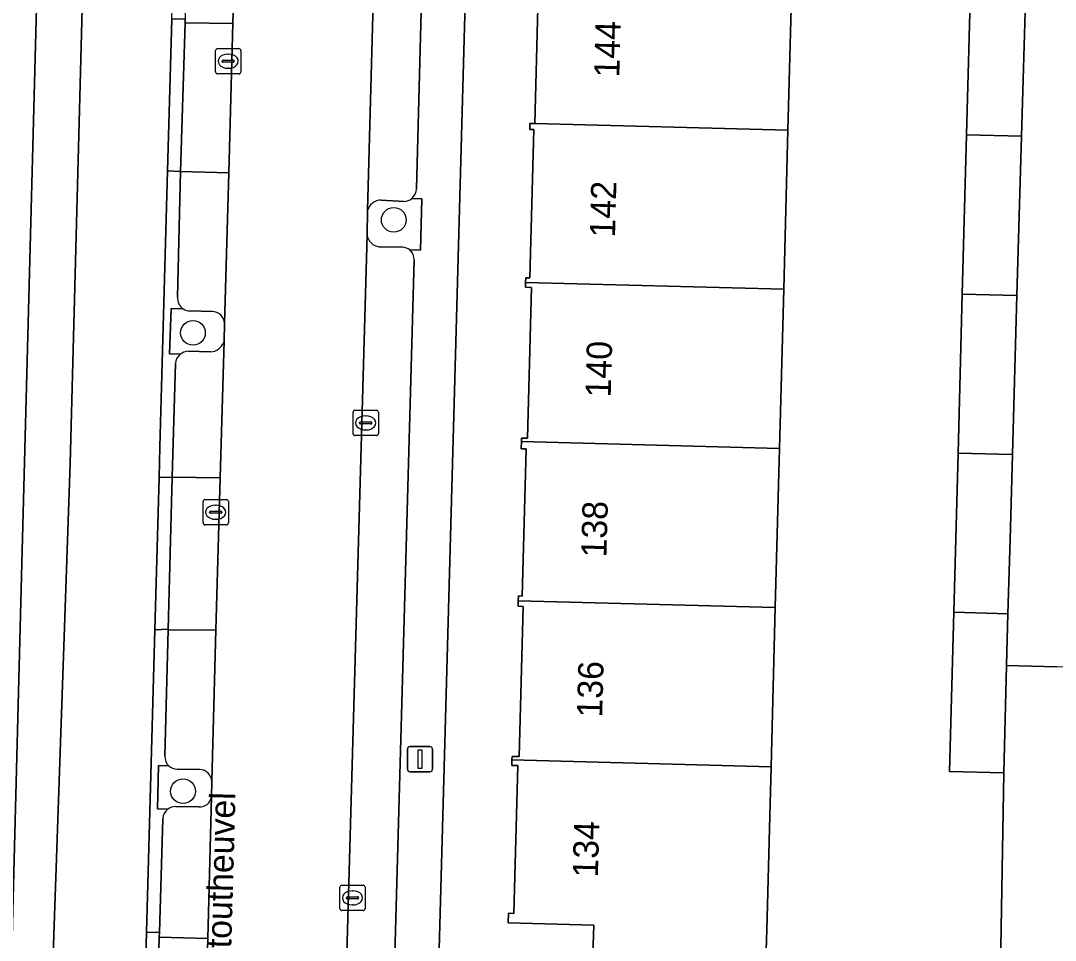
# Model space of a CAD drawing. Extents: x 162082 to 163401, y 388089 to 388636.
# Drawn here: x 162323.49 to 162364.41, y 388329.44 to 388365.84 of the extents above; entities that cross this region are included whole.
import ezdxf

# ---------------------------------------------------------------- set-up
doc = ezdxf.new("R2010")
doc.units = 0
for name, color, linetype in [('IMGEO_Berm_open', 7, 'Continuous'), ('IMGEO_Boom', 7, 'Continuous'), ('IMGEO_Erf', 7, 'Continuous'), ('IMGEO_Fietspad_gesloten', 7, 'Continuous'), ('IMGEO_Groenvoorziening', 7, 'Continuous'), ('IMGEO_Kolk', 7, 'Continuous'), ('IMGEO_Lichtmast', 7, 'Continuous'), ('IMGEO_Muur', 7, 'Continuous'), ('IMGEO_Openbare_ruimte_label', 7, 'Continuous'), ('IMGEO_Pand', 7, 'Continuous'), ('IMGEO_Pand_nummerreeks', 7, 'Continuous'), ('IMGEO_Parkeervlak_open', 7, 'Continuous'), ('IMGEO_Rijbaan_lokaal_gesloten', 7, 'Continuous'), ('IMGEO_Rijbaan_lokaal_open', 7, 'Continuous'), ('IMGEO_Voetpad_open', 7, 'Continuous')]:
    doc.layers.add(name, color=color, linetype=linetype)

msp = doc.modelspace()

# ---------------------------------------------------------------- linework, layer by layer
at = {"layer": 'IMGEO_Berm_open'}
for points in [[(162329.804, 388359.867), (162329.293, 388359.9), (162328.989, 388348.974), (162328.956, 388347.755), (162329.475, 388347.764), (162329.607, 388352.27)], [(162329.693, 388354.898), (162329.804, 388359.867)], [(162329.798, 388352.636), (162329.374, 388352.652), (162329.441, 388354.448), (162329.914, 388354.43)], [(162329.32, 388341.73), (162329.321, 388341.754), (162328.792, 388341.733), (162328.466, 388329.762), (162328.971, 388329.756), (162329.101, 388334.255)], [(162329.188, 388336.726), (162329.32, 388341.73)], [(162329.308, 388334.63), (162328.895, 388334.64), (162328.938, 388336.361), (162329.339, 388336.351)]]:
    msp.add_lwpolyline(points, dxfattribs=at)
for centre, radius, start, end in [((162330.191, 388354.847), 0.5, 174.139, 236.4165), ((162330.117, 388352.237), 0.511, 128.6166, 176.2671), ((162329.662, 388336.699), 0.475, 176.7319, 227.1341), ((162329.628, 388334.209), 0.529, 127.2224, 174.9802)]:
    msp.add_arc(centre, radius, start, end, dxfattribs=at)
at = {"layer": 'IMGEO_Boom'}
for centre in [(162338.242, 388357.953), (162330.299, 388353.482), (162329.905, 388335.342)]:
    msp.add_circle(centre, 0.489, dxfattribs=at)
at = {"layer": 'IMGEO_Erf'}
for points in [[(162322.596, 388308.7), (162323.548, 388344.871), (162324.727, 388389.88), (162323.288, 388389.915)], [(162341.629, 388387.219), (162340.01, 388328.125)], [(162346.092, 388328.04), (162346.152, 388330.042), (162342.771, 388330.132), (162342.781, 388330.511), (162342.996, 388330.506), (162343.151, 388336.358), (162342.912, 388336.364), (162342.918, 388336.583), (162342.921, 388336.72), (162343.201, 388336.713), (162343.358, 388342.654), (162343.162, 388342.659), (162343.168, 388342.879), (162343.173, 388343.07), (162343.319, 388343.066), (162343.473, 388348.887), (162343.284, 388348.892), (162343.292, 388349.178), (162343.296, 388349.319), (162343.529, 388349.312), (162343.687, 388355.28), (162343.45, 388355.286), (162343.455, 388355.476), (162343.46, 388355.665), (162343.626, 388355.661), (162343.781, 388361.527), (162343.622, 388361.531), (162343.628, 388361.773), (162343.823, 388361.768), (162343.837, 388362.285), (162343.985, 388367.889)], [(162354.001, 388367.801), (162353.834, 388361.504), (162353.667, 388355.206), (162353.5, 388348.908), (162353.333, 388342.61), (162353.166, 388336.312), (162353.128, 388334.86), (162352.995, 388329.861), (162352.937, 388327.835)], [(162362.227, 388327.628), (162362.371, 388336.069), (162360.229, 388336.125), (162360.397, 388342.423), (162360.474, 388345.335), (162360.564, 388348.721), (162360.731, 388355.019), (162360.897, 388361.318), (162361.064, 388367.615)]]:
    msp.add_lwpolyline(points, dxfattribs=at)
at = {"layer": 'IMGEO_Fietspad_gesloten'}
for points in [[(162328.116, 388454.582), (162328.029, 388450.685), (162327.347, 388422.874), (162326.755, 388399.008), (162326.261, 388398.982), (162326.033, 388389.849), (162326.541, 388389.838), (162325.438, 388348.309), (162323.174, 388282.796), (162322.856, 388271.532), (162323.359, 388271.511), (162321.941, 388219.637), (162320.374, 388158.154), (162320.194, 388151.229)], [(162328.302, 388323.735), (162328.466, 388329.762), (162328.792, 388341.733), (162328.956, 388347.755), (162328.989, 388348.974), (162329.293, 388359.9), (162329.459, 388365.893), (162329.79, 388377.785), (162329.953, 388383.675), (162330.121, 388389.697), (162330.61, 388389.688), (162330.847, 388398.882), (162330.372, 388398.891), (162330.413, 388400.433), (162331.006, 388422.896), (162331.277, 388432.915), (162331.44, 388438.923), (162331.733, 388449.728)]]:
    msp.add_lwpolyline(points, dxfattribs=at)
at = {"layer": 'IMGEO_Groenvoorziening'}
for points in [[(162338.649, 388358.679), (162337.74, 388358.738)], [(162338.877, 388356.761), (162339.296, 388356.749), (162339.353, 388358.789)], [(162339.353, 388358.789), (162338.956, 388358.8)], [(162337.205, 388358.327), (162337.184, 388357.359)], [(162337.668, 388356.892), (162338.583, 388356.867)], [(162329.914, 388354.43), (162329.441, 388354.448), (162329.374, 388352.652), (162329.798, 388352.636)], [(162331.056, 388354.322), (162330.183, 388354.348)], [(162331.515, 388353.111), (162331.533, 388353.171), (162331.551, 388353.858)], [(162330.109, 388352.754), (162331.003, 388352.729)], [(162329.339, 388336.351), (162328.938, 388336.361), (162328.895, 388334.64), (162329.308, 388334.63)], [(162330.575, 388336.198), (162329.677, 388336.218)], [(162331.031, 388335.131), (162331.041, 388335.739)], [(162329.613, 388334.736), (162330.513, 388334.727)]]:
    msp.add_lwpolyline(points, dxfattribs=at)
for centre, radius, start, end in [((162337.758, 388358.161), 0.577, 91.7903, 163.2744), ((162338.617, 388359.209), 0.531, 273.4132, 309.6093), ((162337.716, 388357.427), 0.537, 187.2302, 264.818), ((162338.579, 388356.394), 0.473, 50.8731, 89.4739), ((162330.189, 388354.851), 0.503, 236.8005, 269.2936), ((162331.059, 388353.829), 0.493, 3.3841, 90.3189), ((162330.971, 388353.306), 0.578, 273.1727, 340.2801), ((162330.132, 388352.224), 0.531, 92.5076, 129.048), ((162329.669, 388336.695), 0.477, 226.137, 270.9046), ((162330.559, 388335.715), 0.483, 2.8022, 88.065), ((162330.574, 388335.183), 0.46, 262.3736, 353.5293), ((162329.624, 388334.212), 0.525, 91.2409, 127.088)]:
    msp.add_arc(centre, radius, start, end, dxfattribs=at)
at = {"layer": 'IMGEO_Kolk'}
for p, q in [((162331.192, 388363.806), (162331.192, 388364.658)), ((162331.267, 388364.732), (162332.119, 388364.732)), ((162331.68, 388364.512), (162331.705, 388364.512)), ((162332.193, 388364.658), (162332.193, 388363.806)), ((162331.451, 388364.226), (162331.451, 388364.238)), ((162331.889, 388364.189), (162331.491, 388364.189)), ((162331.494, 388364.275), (162331.892, 388364.275)), ((162331.935, 388364.238), (162331.935, 388364.226)), ((162332.119, 388363.732), (162331.267, 388363.732)), ((162331.703, 388363.952), (162331.678, 388363.952)), ((162336.631, 388349.492), (162336.631, 388350.344)), ((162336.706, 388350.418), (162337.558, 388350.418)), ((162337.119, 388350.198), (162337.144, 388350.198)), ((162337.632, 388350.344), (162337.632, 388349.492)), ((162336.89, 388349.912), (162336.89, 388349.924)), ((162337.328, 388349.875), (162336.93, 388349.875)), ((162336.933, 388349.961), (162337.331, 388349.961)), ((162337.374, 388349.924), (162337.374, 388349.912)), ((162337.558, 388349.418), (162336.706, 388349.418)), ((162337.142, 388349.638), (162337.117, 388349.638)), ((162330.7, 388345.957), (162330.7, 388346.809)), ((162330.775, 388346.883), (162331.627, 388346.883)), ((162331.701, 388346.809), (162331.701, 388345.957)), ((162330.959, 388346.377), (162330.959, 388346.389)), ((162331.002, 388346.426), (162331.4, 388346.426)), ((162331.188, 388346.663), (162331.213, 388346.663)), ((162331.443, 388346.389), (162331.443, 388346.377)), ((162331.397, 388346.34), (162330.999, 388346.34)), ((162331.211, 388346.103), (162331.186, 388346.103)), ((162331.627, 388345.883), (162330.775, 388345.883)), ((162336.109, 388330.696), (162336.109, 388331.548)), ((162336.184, 388331.622), (162337.036, 388331.622)), ((162336.597, 388331.402), (162336.622, 388331.402)), ((162337.11, 388331.548), (162337.11, 388330.696)), ((162336.368, 388331.116), (162336.368, 388331.128)), ((162336.806, 388331.079), (162336.408, 388331.079)), ((162336.411, 388331.165), (162336.809, 388331.165)), ((162336.62, 388330.842), (162336.595, 388330.842)), ((162336.852, 388331.128), (162336.852, 388331.116)), ((162337.036, 388330.622), (162336.184, 388330.622))]:
    msp.add_line(p, q, dxfattribs=at)
for points in [[(162331.192, 388363.806), (162331.192, 388364.658)], [(162331.267, 388364.732), (162332.119, 388364.732)], [(162332.193, 388364.658), (162332.193, 388363.806)], [(162332.119, 388363.732), (162331.267, 388363.732)], [(162336.631, 388349.492), (162336.631, 388350.344)], [(162336.706, 388350.418), (162337.558, 388350.418)], [(162337.632, 388350.344), (162337.632, 388349.492)], [(162337.558, 388349.418), (162336.706, 388349.418)], [(162330.7, 388345.957), (162330.7, 388346.809)], [(162330.775, 388346.883), (162331.627, 388346.883)], [(162331.701, 388346.809), (162331.701, 388345.957)], [(162331.627, 388345.883), (162330.775, 388345.883)], [(162336.109, 388330.696), (162336.109, 388331.548)], [(162336.184, 388331.622), (162337.036, 388331.622)], [(162337.11, 388331.548), (162337.11, 388330.696)], [(162337.036, 388330.622), (162336.184, 388330.622)]]:
    msp.add_lwpolyline(points, dxfattribs=at)
for centre, radius, start, end in [((162331.269, 388364.656), 0.0765, 91.552, 178.448), ((162331.269, 388364.656), 0.0765, 91.552, 178.448), ((162332.117, 388364.656), 0.0765, 1.552, 88.448), ((162332.117, 388364.656), 0.0765, 1.552, 88.448), ((162331.491, 388364.235), 0.0403, 85.8775, 175.7526), ((162331.488, 388364.225), 0.0366, 178.938, 274.7102), ((162331.892, 388364.232), 0.043, 264.8664, 352.4533), ((162331.896, 388364.237), 0.0386, 1.7309, 96.639), ((162331.269, 388363.808), 0.0765, 181.552, 268.448), ((162331.269, 388363.808), 0.0765, 181.552, 268.448), ((162332.117, 388363.808), 0.0765, 271.552, 358.448), ((162332.117, 388363.808), 0.0765, 271.552, 358.448), ((162336.708, 388350.342), 0.0765, 91.552, 178.448), ((162336.708, 388350.342), 0.0765, 91.552, 178.448), ((162337.556, 388350.342), 0.0765, 1.552, 88.448), ((162337.556, 388350.342), 0.0765, 1.552, 88.448), ((162336.93, 388349.921), 0.0403, 85.8775, 175.7526), ((162336.927, 388349.911), 0.0366, 178.938, 274.7102), ((162337.331, 388349.918), 0.043, 264.8664, 352.4533), ((162337.335, 388349.923), 0.0386, 1.7309, 96.639), ((162336.708, 388349.494), 0.0765, 181.552, 268.448), ((162336.708, 388349.494), 0.0765, 181.552, 268.448), ((162337.556, 388349.494), 0.0765, 271.552, 358.448), ((162337.556, 388349.494), 0.0765, 271.552, 358.448), ((162330.777, 388346.807), 0.0765, 91.552, 178.448), ((162330.777, 388346.807), 0.0765, 91.552, 178.448), ((162331.625, 388346.807), 0.0765, 1.552, 88.448), ((162331.625, 388346.807), 0.0765, 1.552, 88.448), ((162330.999, 388346.386), 0.0403, 85.8775, 175.7526), ((162330.996, 388346.376), 0.0366, 178.938, 274.7102), ((162331.4, 388346.383), 0.043, 264.8664, 352.4533), ((162331.404, 388346.388), 0.0386, 1.7309, 96.639), ((162330.777, 388345.959), 0.0765, 181.552, 268.448), ((162330.777, 388345.959), 0.0765, 181.552, 268.448), ((162331.625, 388345.959), 0.0765, 271.552, 358.448), ((162331.625, 388345.959), 0.0765, 271.552, 358.448), ((162336.186, 388331.546), 0.0765, 91.552, 178.448), ((162336.186, 388331.546), 0.0765, 91.552, 178.448), ((162337.034, 388331.546), 0.0765, 1.552, 88.448), ((162337.034, 388331.546), 0.0765, 1.552, 88.448), ((162336.408, 388331.125), 0.0403, 85.8775, 175.7526), ((162336.405, 388331.115), 0.0366, 178.938, 274.7102), ((162336.809, 388331.122), 0.043, 264.8664, 352.4533), ((162336.813, 388331.127), 0.0386, 1.7309, 96.639), ((162336.186, 388330.698), 0.0765, 181.552, 268.448), ((162336.186, 388330.698), 0.0765, 181.552, 268.448), ((162337.034, 388330.698), 0.0765, 271.552, 358.448), ((162337.034, 388330.698), 0.0765, 271.552, 358.448)]:
    msp.add_arc(centre, radius, start, end, dxfattribs=at)
for centre, major_axis, ratio, start_param, end_param in [((162331.679, 388364.232), (-0.387, 0.002), 0.722429, 4.712389, 7.853982), ((162331.704, 388364.232), (-0.39, 0.002), 0.717154, 1.570796, 4.712389), ((162337.118, 388349.918), (-0.387, 0.002), 0.722429, 4.712389, 7.853982), ((162337.143, 388349.918), (-0.39, 0.002), 0.717154, 1.570796, 4.712389), ((162331.187, 388346.383), (-0.387, 0.002), 0.722429, 4.712389, 7.853982), ((162331.212, 388346.383), (-0.39, 0.002), 0.717154, 1.570796, 4.712389), ((162336.596, 388331.122), (-0.387, 0.002), 0.722429, 4.712389, 7.853982), ((162336.621, 388331.122), (-0.39, 0.002), 0.717154, 1.570796, 4.712389)]:
    msp.add_ellipse(centre, major_axis=major_axis, ratio=ratio, start_param=start_param, end_param=end_param, dxfattribs=at)
at = {"layer": 'IMGEO_Lichtmast'}
for p, q in [((162338.783, 388336.21), (162338.783, 388337.01)), ((162338.783, 388337.01), (162338.783, 388336.21)), ((162338.883, 388337.11), (162339.673, 388337.11)), ((162339.673, 388337.11), (162338.883, 388337.11)), ((162339.773, 388337.01), (162339.773, 388336.21)), ((162339.773, 388336.21), (162339.773, 388337.01)), ((162339.673, 388336.11), (162338.883, 388336.11)), ((162338.883, 388336.11), (162339.673, 388336.11))]:
    msp.add_line(p, q, dxfattribs=at)
msp.add_lwpolyline([(162339.203, 388336.985), (162339.353, 388336.985), (162339.353, 388336.235), (162339.203, 388336.235), (162339.203, 388336.985)], dxfattribs=at)
for centre, start, end in [((162338.883, 388337.01), 90, 180), ((162338.883, 388337.01), 90, 180), ((162339.673, 388337.01), 0, 90), ((162339.673, 388337.01), 360, 90), ((162338.883, 388336.21), 180, 270), ((162338.883, 388336.21), 180, 270), ((162339.673, 388336.21), 270, 0), ((162339.673, 388336.21), 270, 0)]:
    msp.add_arc(centre, 0.1, start, end, dxfattribs=at)
at = {"layer": 'IMGEO_Muur'}
msp.add_lwpolyline([(162362.371, 388336.069), (162362.227, 388327.628)], dxfattribs=at)
at = {"layer": 'IMGEO_Pand'}
for points in [[(162354.001, 388367.801), (162343.809, 388368.07), (162343.805, 388367.894), (162343.985, 388367.889), (162343.837, 388362.285), (162343.823, 388361.768), (162353.834, 388361.504)], [(162360.897, 388361.318), (162363.075, 388361.26), (162363.255, 388367.557), (162361.064, 388367.615)], [(162353.834, 388361.504), (162343.823, 388361.768), (162343.628, 388361.773), (162343.622, 388361.531), (162343.781, 388361.527), (162343.626, 388355.661), (162343.46, 388355.665), (162343.455, 388355.476), (162353.667, 388355.206)], [(162360.897, 388361.318), (162360.731, 388355.019), (162362.894, 388354.962), (162363.075, 388361.26)], [(162343.292, 388349.178), (162353.5, 388348.908), (162353.667, 388355.206), (162343.455, 388355.476), (162343.45, 388355.286), (162343.687, 388355.28), (162343.529, 388349.312), (162343.296, 388349.319)], [(162362.714, 388348.664), (162362.894, 388354.962), (162360.731, 388355.019), (162360.564, 388348.721)], [(162343.292, 388349.178), (162343.284, 388348.892), (162343.473, 388348.887), (162343.319, 388343.066), (162343.173, 388343.07), (162343.168, 388342.879), (162353.333, 388342.61), (162353.5, 388348.908)], [(162362.714, 388348.664), (162360.564, 388348.721), (162360.474, 388345.335), (162360.397, 388342.423), (162362.536, 388342.366), (162362.618, 388345.31)], [(162353.333, 388342.61), (162343.168, 388342.879), (162343.162, 388342.659), (162343.358, 388342.654), (162343.201, 388336.713), (162342.921, 388336.72), (162342.918, 388336.583), (162353.166, 388336.312)], [(162360.397, 388342.423), (162360.229, 388336.125), (162362.371, 388336.069), (162362.478, 388340.312), (162362.536, 388342.366)], [(162353.166, 388336.312), (162342.918, 388336.583), (162342.912, 388336.364), (162343.151, 388336.358), (162342.996, 388330.506), (162342.781, 388330.511), (162342.771, 388330.132), (162346.152, 388330.042), (162346.092, 388328.04), (162352.937, 388327.835), (162352.995, 388329.861), (162353.128, 388334.86)]]:
    msp.add_lwpolyline(points, close=True, dxfattribs=at)
at = {"layer": 'IMGEO_Parkeervlak_open'}
for points in [[(162338.025, 388388.305), (162337.205, 388358.327)], [(162339.144, 388359.176), (162339.878, 388387.297)], [(162330.101, 388370.305), (162329.991, 388365.894), (162329.987, 388365.752), (162331.882, 388365.72), (162332.035, 388371.191)], [(162331.717, 388359.814), (162329.804, 388359.867), (162329.693, 388354.898)], [(162331.551, 388353.858), (162331.717, 388359.814)], [(162337.74, 388358.738), (162338.649, 388358.679)], [(162337.184, 388357.359), (162336.353, 388327.986)], [(162338.583, 388356.867), (162337.668, 388356.892)], [(162338.287, 388328.859), (162338.301, 388329.358), (162339.047, 388356.368)], [(162330.183, 388354.348), (162331.056, 388354.322)], [(162329.607, 388352.27), (162329.475, 388347.764), (162331.38, 388347.746), (162331.533, 388353.171)], [(162331.533, 388353.171), (162331.515, 388353.111)], [(162331.003, 388352.729), (162330.109, 388352.754)], [(162331.21, 388341.712), (162329.32, 388341.73), (162329.188, 388336.726)], [(162331.041, 388335.739), (162331.21, 388341.712)], [(162329.677, 388336.218), (162330.575, 388336.198)], [(162329.101, 388334.255), (162328.971, 388329.756), (162328.966, 388329.56), (162330.881, 388329.508), (162331.031, 388335.131)], [(162330.513, 388334.727), (162329.613, 388334.736)]]:
    msp.add_lwpolyline(points, dxfattribs=at)
for centre, radius, start, end in [((162338.567, 388359.229), 0.579, 312.1638, 354.7061), ((162337.758, 388358.161), 0.577, 91.7903, 163.2744), ((162338.617, 388359.209), 0.531, 273.4132, 309.6093), ((162337.716, 388357.427), 0.537, 187.2302, 264.818), ((162338.579, 388356.394), 0.473, 50.8731, 89.4739), ((162338.579, 388356.399), 0.469, 356.2344, 50.5493), ((162330.191, 388354.847), 0.5, 174.139, 236.4165), ((162330.189, 388354.851), 0.503, 236.8005, 269.2936), ((162331.059, 388353.829), 0.493, 3.3841, 90.3189), ((162330.971, 388353.306), 0.578, 273.1727, 340.2801), ((162330.117, 388352.237), 0.511, 128.6166, 176.2671), ((162330.132, 388352.224), 0.531, 92.5076, 129.048), ((162329.662, 388336.699), 0.475, 176.7319, 227.1341), ((162329.669, 388336.695), 0.477, 226.137, 270.9046), ((162330.559, 388335.715), 0.483, 2.8022, 88.065), ((162330.574, 388335.183), 0.46, 262.3736, 353.5293), ((162329.628, 388334.209), 0.529, 127.2224, 174.9802), ((162329.624, 388334.212), 0.525, 91.2409, 127.088)]:
    msp.add_arc(centre, radius, start, end, dxfattribs=at)
at = {"layer": 'IMGEO_Rijbaan_lokaal_gesloten'}
for points in [[(162334.193, 388450.679), (162334.188, 388450.616), (162333.855, 388438.869), (162333.649, 388431.892), (162333.639, 388431.322), (162332.883, 388402.462), (162332.843, 388401.385), (162332.803, 388400.385), (162332.514, 388389.383), (162332.363, 388384.522), (162332.191, 388377.708), (162332.03, 388371.867), (162332.037, 388371.807), (162332.035, 388371.191), (162331.882, 388365.72), (162331.717, 388359.814), (162331.551, 388353.858), (162331.533, 388353.171), (162331.38, 388347.746), (162331.21, 388341.712), (162331.041, 388335.739), (162331.031, 388335.131), (162330.881, 388329.508), (162330.725, 388323.684)], [(162337.184, 388357.359), (162337.205, 388358.327), (162338.025, 388388.305), (162338.078, 388390.402), (162338.717, 388414.258), (162338.761, 388415.543), (162339.589, 388446.44)], [(162336.353, 388327.986), (162337.184, 388357.359)]]:
    msp.add_lwpolyline(points, dxfattribs=at)
at = {"layer": 'IMGEO_Rijbaan_lokaal_open'}
for points in [[(162329.987, 388365.752), (162329.991, 388365.894), (162329.459, 388365.893), (162329.293, 388359.9), (162329.804, 388359.867)], [(162331.882, 388365.72), (162329.987, 388365.752), (162329.804, 388359.867), (162331.717, 388359.814)], [(162329.475, 388347.764), (162328.956, 388347.755), (162328.792, 388341.733), (162329.321, 388341.754)], [(162331.38, 388347.746), (162329.475, 388347.764), (162329.321, 388341.754), (162329.32, 388341.73), (162331.21, 388341.712)], [(162328.966, 388329.56), (162328.971, 388329.756), (162328.466, 388329.762), (162328.302, 388323.735), (162328.803, 388323.725)], [(162330.881, 388329.508), (162328.966, 388329.56), (162328.803, 388323.725), (162330.725, 388323.684)]]:
    msp.add_lwpolyline(points, close=True, dxfattribs=at)
at = {"layer": 'IMGEO_Voetpad_open'}
for points in [[(162328.957, 388459.155), (162328.239, 388459.175), (162328.425, 388466.717), (162326.67, 388467.741), (162324.944, 388398.956), (162324.875, 388396.866), (162324.775, 388392.309), (162324.727, 388389.88), (162323.548, 388344.871), (162322.596, 388308.7), (162322.064, 388289.216), (162321.838, 388282.94), (162321.754, 388279.943), (162321.622, 388274.941), (162321.465, 388268.569), (162320.158, 388219.684), (162319.131, 388179.663), (162318.651, 388160.969), (162318.592, 388158.661), (162318.461, 388153.271)], [(162320.194, 388151.229), (162320.374, 388158.154), (162321.941, 388219.637), (162323.359, 388271.511), (162322.856, 388271.532), (162323.174, 388282.796), (162325.438, 388348.309), (162326.541, 388389.838), (162326.033, 388389.849), (162326.261, 388398.982), (162326.755, 388399.008), (162327.347, 388422.874), (162328.029, 388450.685), (162328.116, 388454.582)], [(162333.482, 388208.465), (162336.785, 388208.588), (162337.396, 388230.092), (162337.426, 388233.104), (162338.626, 388278.073), (162338.884, 388287.51), (162338.908, 388288.392), (162339.857, 388323.155), (162340.01, 388328.125), (162341.629, 388387.219), (162341.671, 388388.741), (162343.386, 388452.443)], [(162339.878, 388387.297), (162339.144, 388359.176)], [(162363.255, 388367.557), (162363.075, 388361.26), (162362.894, 388354.962), (162362.714, 388348.664), (162362.618, 388345.31), (162362.536, 388342.366), (162362.478, 388340.312), (162364.462, 388340.26)], [(162338.956, 388358.8), (162339.353, 388358.789), (162339.296, 388356.749), (162338.877, 388356.761)], [(162339.047, 388356.368), (162338.301, 388329.358), (162338.287, 388328.859)], [(162437.393, 388338.278), (162430.454, 388338.542), (162364.462, 388340.26), (162362.478, 388340.312), (162362.371, 388336.069), (162362.227, 388327.628), (162362.088, 388322.586), (162363.729, 388322.543), (162365.146, 388322.507), (162379.741, 388322.133), (162387.274, 388321.94), (162392.906, 388321.796), (162393.045, 388322.073), (162393.189, 388322.347), (162394.121, 388323.653), (162393.245, 388324.421)]]:
    msp.add_lwpolyline(points, dxfattribs=at)
for centre, radius, start, end in [((162338.567, 388359.229), 0.579, 312.1638, 354.7061), ((162338.579, 388356.399), 0.469, 356.2344, 50.5493)]:
    msp.add_arc(centre, radius, start, end, dxfattribs=at)

# ---------------------------------------------------------------- texts
at = {"layer": 'IMGEO_Openbare_ruimte_label'}
msp.add_text('De Stoutheuvel', height=1, rotation=88.3961, dxfattribs=at).set_placement((162331.728, 388326.147))
at = {"layer": 'IMGEO_Pand_nummerreeks'}
for s, rotation, p in [('144', 88.4647, (162347.162, 388363.579)), ('142', 88.4647, (162346.992, 388357.245)), ('140', 88.4673, (162346.823, 388350.918)), ('138', 88.4673, (162346.653, 388344.586)), ('136', 88.4673, (162346.484, 388338.25)), ('134', 88.4673, (162346.315, 388331.918))]:
    msp.add_text(s, height=1, rotation=rotation, dxfattribs=at).set_placement(p)

doc.saveas('drawing.dxf')
